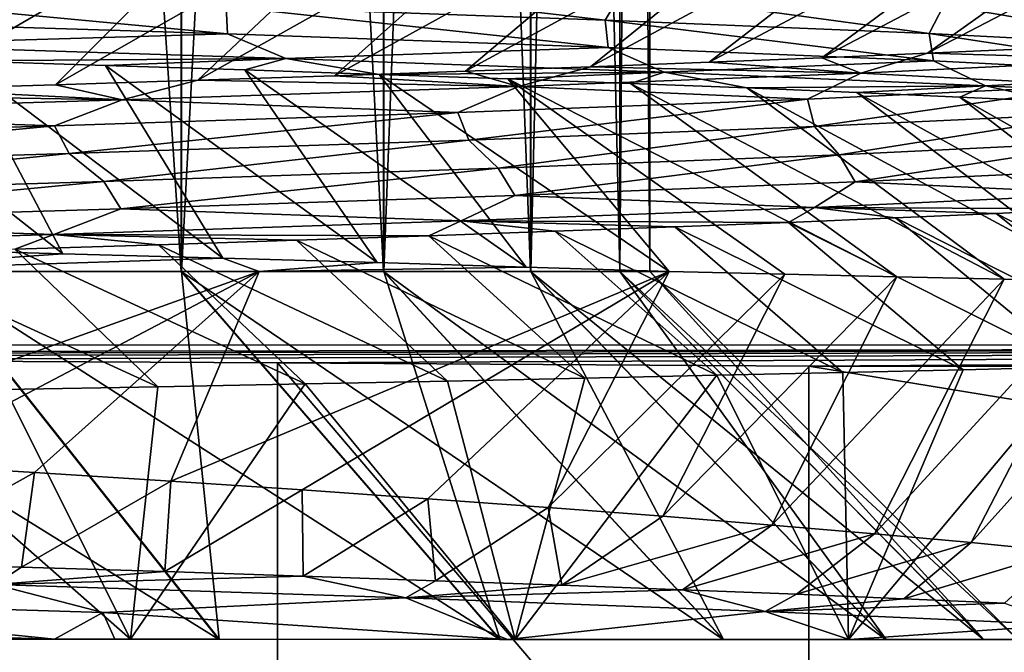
# Model space of a CAD drawing. Header units: metres. Extents: x -205 to 205, y -104 to 104.
# Tile 468 of 656: x -123.21 to -120.54, y 31.01 to 32.73. Entities that reach past the tile are written whole.
import ezdxf

# ---------------------------------------------------------------- set-up
doc = ezdxf.new("R2010")
doc.units = ezdxf.units.M
doc.layers.add('solid_01_2-CONSUMER_EHM_BOX_SW0001', color=7, linetype='CONTINUOUS')

msp = doc.modelspace()

# ---------------------------------------------------------------- linework, layer by layer
at = {"layer": 'solid_01_2-CONSUMER_EHM_BOX_SW0001'}
for points in [[(-200.010849, -74.958488), (-200.010773, 75.041512), (-0.010778, 75.04142)], [(-0.010849, -74.95858), (-200.010849, -74.958488), (-0.010778, 75.04142)], [(-123.464897, 42.545521, 18.715729), (-123.4664, 32.045521, 18.715729), (-122.775856, 32.045422, 19.748898)], [(-122.774345, 42.545422, 19.748898), (-123.464897, 42.545521, 18.715729), (-122.775856, 32.045422, 19.748898)], [(-122.772964, 42.545422, 29.248701), (-123.464714, 32.045521, 30.28207), (-123.463203, 42.545521, 30.28207)], [(-122.772964, 42.545422, 29.248701), (-122.774467, 32.045422, 29.248701), (-123.464714, 32.045521, 30.28207)], [(-122.774345, 42.545422, 19.748898), (-122.775856, 32.045422, 19.748898), (-122.226135, 32.045345, 20.863226)], [(-122.223564, 42.545341, 28.134211), (-122.774467, 32.045422, 29.248701), (-122.772964, 42.545422, 29.248701)], [(-122.223564, 42.545341, 28.134211), (-122.225075, 32.045345, 28.134211), (-122.774467, 32.045422, 29.248701)], [(-122.224632, 42.545345, 20.863226), (-122.774345, 42.545422, 19.748898), (-122.226135, 32.045345, 20.863226)], [(-122.224632, 42.545345, 20.863226), (-122.226135, 32.045345, 20.863226), (-121.826553, 32.045288, 22.03977)], [(-121.824326, 42.545284, 26.95755), (-122.225075, 32.045345, 28.134211), (-122.223564, 42.545341, 28.134211)], [(-121.824326, 42.545284, 26.95755), (-121.825836, 32.045284, 26.95755), (-122.225075, 32.045345, 28.134211)], [(-121.82505, 42.545284, 22.03977), (-122.224632, 42.545345, 20.863226), (-121.826553, 32.045288, 22.03977)], [(-121.82505, 42.545284, 22.03977), (-121.826553, 32.045288, 22.03977), (-121.583931, 32.04525, 23.258528)], [(-121.582062, 42.54525, 25.738722), (-121.825836, 32.045284, 26.95755), (-121.824326, 42.545284, 26.95755)], [(-121.582062, 42.54525, 25.738722), (-121.583565, 32.04525, 25.738722), (-121.825836, 32.045284, 26.95755)], [(-121.58242, 42.54525, 23.258528), (-121.82505, 42.545284, 22.03977), (-121.583931, 32.04525, 23.258528)], [(-121.58242, 42.54525, 23.258528), (-121.583931, 32.04525, 23.258528), (-121.502464, 32.045238, 24.498613)], [(-121.582062, 42.54525, 25.738722), (-121.500954, 42.545238, 24.498613), (-121.583565, 32.04525, 25.738722)], [(-121.500954, 42.545238, 24.498613), (-121.502464, 32.045238, 24.498613), (-121.583565, 32.04525, 25.738722)], [(-121.500954, 42.545238, 24.498613), (-121.58242, 42.54525, 23.258528), (-121.502464, 32.045238, 24.498613)], [(-112.002922, 40.641869, 63.099998), (-150.011154, -40.548634, 63.099998), (-150.011002, -39.448967, 63.099998)], [(-112.002922, 40.641869, 63.099998), (-112.003082, 39.542202, 63.099998), (-150.011154, -40.548634, 63.099998)], [(-112.002922, 40.641869, 63.099998), (-150.011002, -39.448967, 63.099998), (-149.999695, 39.547642, 63.099998)], [(-149.501312, 40.049267, 6), (-149.502487, 31.849266, 6), (-112.502487, 31.843967, 6)], [(-112.501312, 40.043968, 6), (-149.501312, 40.049267, 6), (-112.502487, 31.843967, 6)], [(-150.011154, -40.548634, 63.099998), (-112.003082, 39.542202, 63.099998), (-112.014389, -39.454407, 63.099998)], [(-173.512405, -37.4473, 108.5), (-88.501671, 37.540531, 108.5), (-173.501678, 37.5527, 108.5)], [(-173.512405, -37.4473, 108.5), (-88.512413, -37.459469, 108.5), (-88.501671, 37.540531, 108.5)], [(-120.74749, 32.638252, 31.061607), (-119.710358, 33.179062, 31.336206), (-120.006577, 33.167015, 31.803127)], [(-120.74749, 32.638252, 31.061607), (-120.478226, 32.650463, 30.620649), (-119.710358, 33.179062, 31.336206)], [(-121.340736, 32.613838, 31.907373), (-120.322098, 33.154976, 32.25724), (-120.656349, 33.142941, 32.697731)], [(-121.340736, 32.613838, 31.907373), (-121.035179, 32.626045, 31.490768), (-120.322098, 33.154976, 32.25724)], [(-121.035179, 32.626045, 31.490768), (-120.006577, 33.167015, 31.803127), (-120.322098, 33.154976, 32.25724)], [(-121.035179, 32.626045, 31.490768), (-120.74749, 32.638252, 31.061607), (-120.006577, 33.167015, 31.803127)], [(-122.359177, 32.577236, 33.074303), (-121.378647, 33.118877, 33.534744), (-121.765411, 33.106857, 33.929802)], [(-122.359177, 32.577236, 33.074303), (-122.003288, 32.589436, 32.699894), (-121.378647, 33.118877, 33.534744)], [(-122.003288, 32.589436, 32.699894), (-121.008743, 33.130909, 33.123821), (-121.378647, 33.118877, 33.534744)], [(-122.003288, 32.589436, 32.699894), (-121.663628, 32.601635, 32.310669), (-121.008743, 33.130909, 33.123821)], [(-121.663628, 32.601635, 32.310669), (-120.656349, 33.142941, 32.697731), (-121.008743, 33.130909, 33.123821)], [(-121.663628, 32.601635, 32.310669), (-121.340736, 32.613838, 31.907373), (-120.656349, 33.142941, 32.697731)], [(-123.117165, 32.552845, 33.775909), (-122.168365, 33.094837, 34.308304), (-122.586807, 33.082821, 34.669598)], [(-123.117165, 32.552845, 33.775909), (-122.730713, 32.565041, 33.43317), (-122.168365, 33.094837, 34.308304)], [(-122.730713, 32.565041, 33.43317), (-121.765411, 33.106857, 33.929802), (-122.168365, 33.094837, 34.308304)], [(-122.730713, 32.565041, 33.43317), (-122.359177, 32.577236, 33.074303), (-121.765411, 33.106857, 33.929802)], [(-123.931808, 32.528461, 34.410793), (-123.020012, 33.070805, 35.01305), (-123.467232, 33.058784, 35.338074)], [(-123.931808, 32.528461, 34.410793), (-123.517784, 32.540649, 34.101971), (-123.020012, 33.070805, 35.01305)], [(-123.517784, 32.540649, 34.101971), (-122.586807, 33.082821, 34.669598), (-123.020012, 33.070805, 35.01305)], [(-123.517784, 32.540649, 34.101971), (-123.117165, 32.552845, 33.775909), (-122.586807, 33.082821, 34.669598)], [(-121.623238, 32.728542, 16.94282), (-122.653496, 32.765285, 15.817872), (-122.602371, 32.842846, 15.87142)], [(-121.623238, 32.728542, 16.94282), (-122.602371, 32.842846, 15.87142), (-121.577011, 32.806015, 17.005312)], [(-122.649971, 32.690998, 15.781678), (-123.818153, 32.727734, 14.796744), (-123.817986, 32.802048, 14.832429)], [(-122.649971, 32.690998, 15.781678), (-123.817986, 32.802048, 14.832429), (-122.653496, 32.765285, 15.817872)], [(-120.743233, 32.691822, 18.188932), (-121.623238, 32.728542, 16.94282), (-121.577011, 32.806015, 17.005312)], [(-120.743233, 32.691822, 18.188932), (-121.577011, 32.806015, 17.005312), (-120.703331, 32.769207, 18.259912)], [(-121.615868, 32.654282, 16.906479), (-122.653496, 32.765285, 15.817872), (-121.623238, 32.728542, 16.94282)], [(-121.615868, 32.654282, 16.906479), (-122.649971, 32.690998, 15.781678), (-122.653496, 32.765285, 15.817872)], [(-120.027733, 32.655125, 19.536152), (-120.743233, 32.691822, 18.188932), (-120.703331, 32.769207, 18.259912)], [(-120.027733, 32.655125, 19.536152), (-120.703331, 32.769207, 18.259912), (-119.995659, 32.732422, 19.614996)], [(-123.656494, 32.660892, 14.855578), (-123.818153, 32.727734, 14.796744), (-122.649971, 32.690998, 15.781678)], [(-120.731934, 32.617588, 18.152864), (-121.623238, 32.728542, 16.94282), (-120.743233, 32.691822, 18.188932)], [(-120.731934, 32.617588, 18.152864), (-121.615868, 32.654282, 16.906479), (-121.623238, 32.728542, 16.94282)], [(-122.490837, 32.623951, 15.866524), (-123.656494, 32.660892, 14.855578), (-122.649971, 32.690998, 15.781678)], [(-122.490837, 32.623951, 15.866524), (-122.649971, 32.690998, 15.781678), (-121.615868, 32.654282, 16.906479)], [(-120.012421, 32.580914, 19.500774), (-120.743233, 32.691822, 18.188932), (-120.027733, 32.655125, 19.536152)], [(-120.012421, 32.580914, 19.500774), (-120.731934, 32.617588, 18.152864), (-120.743233, 32.691822, 18.188932)], [(-122.490837, 32.623951, 15.866524), (-123.374359, 32.617416, 15.011608), (-123.656494, 32.660892, 14.855578)], [(-121.463409, 32.587029, 17.01762), (-122.490837, 32.623951, 15.866524), (-121.615868, 32.654282, 16.906479)], [(-121.463409, 32.587029, 17.01762), (-121.615868, 32.654282, 16.906479), (-120.731934, 32.617588, 18.152864)], [(-120.928711, 32.584568, 31.222754), (-120.74749, 32.638252, 31.061607), (-121.035179, 32.626045, 31.490768)], [(-120.928711, 32.584568, 31.222754), (-120.159637, 32.621048, 29.895922), (-120.74749, 32.638252, 31.061607)], [(-120.159637, 32.621048, 29.895922), (-120.478226, 32.650463, 30.620649), (-120.74749, 32.638252, 31.061607)], [(-123.780441, 32.629631, 14.699006), (-123.096863, 32.093597, 13.929143), (-123.545021, 32.105637, 13.608348)], [(-123.780441, 32.629631, 14.699006), (-123.374359, 32.617416, 15.011608), (-123.096863, 32.093597, 13.929143)], [(-122.490837, 32.623951, 15.866524), (-122.981522, 32.605198, 15.341162), (-123.374359, 32.617416, 15.011608)], [(-123.374359, 32.617416, 15.011608), (-122.662476, 32.081535, 14.268372), (-123.096863, 32.093597, 13.929143)], [(-123.374359, 32.617416, 15.011608), (-122.981522, 32.605198, 15.341162), (-122.662476, 32.081535, 14.268372)], [(-122.490837, 32.623951, 15.866524), (-122.60244, 32.592968, 15.687373), (-122.981522, 32.605198, 15.341162)], [(-122.490837, 32.623951, 15.866524), (-122.237709, 32.580715, 16.049959), (-122.60244, 32.592968, 15.687373)], [(-121.463409, 32.587029, 17.01762), (-122.237709, 32.580715, 16.049959), (-122.490837, 32.623951, 15.866524)], [(-120.928711, 32.584568, 31.222754), (-121.340736, 32.613838, 31.907373), (-121.663628, 32.601635, 32.310669)], [(-120.590218, 32.550129, 18.289787), (-121.463409, 32.587029, 17.01762), (-120.731934, 32.617588, 18.152864)], [(-120.928711, 32.584568, 31.222754), (-121.035179, 32.626045, 31.490768), (-121.340736, 32.613838, 31.907373)], [(-120.284302, 32.550522, 30.040533), (-120.159637, 32.621048, 29.895922), (-120.928711, 32.584568, 31.222754)], [(-120.590218, 32.550129, 18.289787), (-120.731934, 32.617588, 18.152864), (-120.012421, 32.580914, 19.500774)], [(-122.981522, 32.605198, 15.341162), (-122.24263, 32.069458, 14.625443), (-122.662476, 32.081535, 14.268372)], [(-122.981522, 32.605198, 15.341162), (-122.60244, 32.592968, 15.687373), (-122.24263, 32.069458, 14.625443)], [(-122.60244, 32.592968, 15.687373), (-121.838043, 32.057358, 14.999738), (-122.24263, 32.069458, 14.625443)], [(-122.60244, 32.592968, 15.687373), (-122.237709, 32.580715, 16.049959), (-121.838043, 32.057358, 14.999738)], [(-121.858932, 32.548115, 32.44207), (-122.003288, 32.589436, 32.699894), (-122.359177, 32.577236, 33.074303)], [(-121.463409, 32.587029, 17.01762), (-121.888229, 32.568447, 16.428253), (-122.237709, 32.580715, 16.049959)], [(-121.858932, 32.548115, 32.44207), (-121.663628, 32.601635, 32.310669), (-122.003288, 32.589436, 32.699894)], [(-121.463409, 32.587029, 17.01762), (-121.554901, 32.556175, 16.821264), (-121.888229, 32.568447, 16.428253)], [(-121.858932, 32.548115, 32.44207), (-120.928711, 32.584568, 31.222754), (-121.663628, 32.601635, 32.310669)], [(-121.07415, 32.513901, 31.355543), (-120.928711, 32.584568, 31.222754), (-121.858932, 32.548115, 32.44207)], [(-121.463409, 32.587029, 17.01762), (-121.238525, 32.543911, 17.227926), (-121.554901, 32.556175, 16.821264)], [(-120.590218, 32.550129, 18.289787), (-121.238525, 32.543911, 17.227926), (-121.463409, 32.587029, 17.01762)], [(-121.07415, 32.513901, 31.355543), (-120.284302, 32.550522, 30.040533), (-120.928711, 32.584568, 31.222754)], [(-122.935951, 32.511681, 33.533791), (-122.730713, 32.565041, 33.43317), (-123.117165, 32.552845, 33.775909)], [(-122.935951, 32.511681, 33.533791), (-121.858932, 32.548115, 32.44207), (-122.730713, 32.565041, 33.43317)], [(-121.858932, 32.548115, 32.44207), (-122.359177, 32.577236, 33.074303), (-122.730713, 32.565041, 33.43317)], [(-122.237709, 32.580715, 16.049959), (-121.449432, 32.045235, 15.390601), (-121.838043, 32.057358, 14.999738)], [(-122.237709, 32.580715, 16.049959), (-121.888229, 32.568447, 16.428253), (-121.449432, 32.045235, 15.390601)], [(-121.888229, 32.568447, 16.428253), (-121.135635, 32.038101, 15.742115), (-121.449432, 32.045235, 15.390601)], [(-121.888229, 32.568447, 16.428253), (-120.831009, 32.031067, 16.10882), (-121.135635, 32.038101, 15.742115)], [(-121.888229, 32.568447, 16.428253), (-121.554901, 32.556175, 16.821264), (-120.831009, 32.031067, 16.10882)], [(-121.554901, 32.556175, 16.821264), (-120.539825, 32.024071, 16.486252), (-120.831009, 32.031067, 16.10882)], [(-121.554901, 32.556175, 16.821264), (-121.238525, 32.543911, 17.227926), (-120.539825, 32.024071, 16.486252)], [(-119.88575, 32.513252, 19.662487), (-120.590218, 32.550129, 18.289787), (-120.012421, 32.580914, 19.500774)], [(-122.935951, 32.511681, 33.533791), (-123.517784, 32.540649, 34.101971), (-123.931808, 32.528461, 34.410793)], [(-122.935951, 32.511681, 33.533791), (-123.117165, 32.552845, 33.775909), (-123.517784, 32.540649, 34.101971)], [(-122.024063, 32.477299, 32.560028), (-121.858932, 32.548115, 32.44207), (-122.935951, 32.511681, 33.533791)], [(-122.024063, 32.477299, 32.560028), (-121.07415, 32.513901, 31.355543), (-121.858932, 32.548115, 32.44207)], [(-120.590218, 32.550129, 18.289787), (-120.93988, 32.531658, 17.647129), (-121.238525, 32.543911, 17.227926)], [(-121.238525, 32.543911, 17.227926), (-120.262474, 32.017105, 16.873922), (-120.539825, 32.024071, 16.486252)], [(-121.238525, 32.543911, 17.227926), (-120.93988, 32.531658, 17.647129), (-120.262474, 32.017105, 16.873922)], [(-121.054497, 32.439106, 31.285652), (-120.284302, 32.550522, 30.040533), (-121.07415, 32.513901, 31.355543)], [(-121.054497, 32.439106, 31.285652), (-120.274681, 32.475677, 29.970692), (-120.284302, 32.550522, 30.040533)], [(-120.590218, 32.550129, 18.289787), (-120.659653, 32.519432, 18.077728), (-120.93988, 32.531658, 17.647129)], [(-120.93988, 32.531658, 17.647129), (-119.999313, 32.010174, 17.27133), (-120.262474, 32.017105, 16.873922)], [(-120.93988, 32.531658, 17.647129), (-120.659653, 32.519432, 18.077728), (-119.999313, 32.010174, 17.27133)], [(-120.590218, 32.550129, 18.289787), (-120.398453, 32.50724, 18.518608), (-120.659653, 32.519432, 18.077728)], [(-119.88575, 32.513252, 19.662487), (-120.398453, 32.50724, 18.518608), (-120.590218, 32.550129, 18.289787)], [(-124.142334, 32.475262, 34.480747), (-122.935951, 32.511681, 33.533791), (-123.931808, 32.528461, 34.410793)], [(-123.119392, 32.44072, 33.633911), (-122.935951, 32.511681, 33.533791), (-124.142334, 32.475262, 34.480747)], [(-123.119392, 32.44072, 33.633911), (-122.024063, 32.477299, 32.560028), (-122.935951, 32.511681, 33.533791)], [(-121.994247, 32.402557, 32.491531), (-121.07415, 32.513901, 31.355543), (-122.024063, 32.477299, 32.560028)], [(-121.994247, 32.402557, 32.491531), (-121.054497, 32.439106, 31.285652), (-121.07415, 32.513901, 31.355543)], [(-120.659653, 32.519432, 18.077728), (-119.750687, 32.003296, 17.677954), (-119.999313, 32.010174, 17.27133)], [(-120.659653, 32.519432, 18.077728), (-120.398453, 32.50724, 18.518608), (-119.750687, 32.003296, 17.677954)], [(-124.342056, 32.40416, 34.560364), (-123.119392, 32.44072, 33.633911), (-124.142334, 32.475262, 34.480747)], [(-123.079437, 32.366032, 33.568314), (-122.024063, 32.477299, 32.560028), (-123.119392, 32.44072, 33.633911)], [(-123.079437, 32.366032, 33.568314), (-121.994247, 32.402557, 32.491531), (-122.024063, 32.477299, 32.560028)], [(-120.987892, 32.362503, 31.192282), (-120.274681, 32.475677, 29.970692), (-121.054497, 32.439106, 31.285652)], [(-120.987892, 32.362503, 31.192282), (-120.222099, 32.398987, 29.872953), (-120.274681, 32.475677, 29.970692)], [(-124.292274, 32.329521, 34.499107), (-123.119392, 32.44072, 33.633911), (-124.342056, 32.40416, 34.560364)], [(-124.292274, 32.329521, 34.499107), (-123.079437, 32.366032, 33.568314), (-123.119392, 32.44072, 33.633911)], [(-121.913956, 32.326042, 32.404549), (-121.054497, 32.439106, 31.285652), (-121.994247, 32.402557, 32.491531)], [(-121.913956, 32.326042, 32.404549), (-120.987892, 32.362503, 31.192282), (-121.054497, 32.439106, 31.285652)], [(-122.98597, 32.2896, 33.48978), (-121.994247, 32.402557, 32.491531), (-123.079437, 32.366032, 33.568314)], [(-122.98597, 32.2896, 33.48978), (-121.913956, 32.326042, 32.404549), (-121.994247, 32.402557, 32.491531)], [(-120.944786, 32.288509, 31.179079), (-120.222099, 32.398987, 29.872953), (-120.987892, 32.362503, 31.192282)], [(-120.944786, 32.288509, 31.179079), (-120.181503, 32.324966, 29.855417), (-120.222099, 32.398987, 29.872953)], [(-124.186592, 32.253178, 34.430916), (-123.079437, 32.366032, 33.568314), (-124.292274, 32.329521, 34.499107)], [(-124.186592, 32.253178, 34.430916), (-122.98597, 32.2896, 33.48978), (-123.079437, 32.366032, 33.568314)], [(-121.86879, 32.252071, 32.396046), (-120.987892, 32.362503, 31.192282), (-121.913956, 32.326042, 32.404549)], [(-121.86879, 32.252071, 32.396046), (-120.944786, 32.288509, 31.179079), (-120.987892, 32.362503, 31.192282)], [(-122.939247, 32.21566, 33.486313), (-121.913956, 32.326042, 32.404549), (-122.98597, 32.2896, 33.48978)], [(-122.939247, 32.21566, 33.486313), (-121.86879, 32.252071, 32.396046), (-121.913956, 32.326042, 32.404549)], [(-120.2547, 32.255886, 30.109751), (-120.181503, 32.324966, 29.855417), (-120.944786, 32.288509, 31.179079)], [(-124.138885, 32.179264, 34.432728), (-122.98597, 32.2896, 33.48978), (-124.186592, 32.253178, 34.430916)], [(-124.138885, 32.179264, 34.432728), (-122.939247, 32.21566, 33.486313), (-122.98597, 32.2896, 33.48978)], [(-121.054474, 32.219227, 31.429279), (-120.944786, 32.288509, 31.179079), (-121.86879, 32.252071, 32.396046)], [(-121.054474, 32.219227, 31.429279), (-120.2547, 32.255886, 30.109751), (-120.944786, 32.288509, 31.179079)], [(-122.014969, 32.18259, 32.636856), (-121.86879, 32.252071, 32.396046), (-122.939247, 32.21566, 33.486313)], [(-122.014969, 32.18259, 32.636856), (-121.054474, 32.219227, 31.429279), (-121.86879, 32.252071, 32.396046)], [(-121.054474, 32.219227, 31.429279), (-120.307182, 32.215099, 30.31658), (-120.2547, 32.255886, 30.109751)], [(-123.121346, 32.145973, 33.712303), (-122.939247, 32.21566, 33.486313), (-124.138885, 32.179264, 34.432728)], [(-123.121346, 32.145973, 33.712303), (-122.014969, 32.18259, 32.636856), (-122.939247, 32.21566, 33.486313)], [(-122.014969, 32.18259, 32.636856), (-121.125603, 32.178734, 31.617859), (-121.054474, 32.219227, 31.429279)], [(-121.054474, 32.219227, 31.429279), (-121.125603, 32.178734, 31.617859), (-120.834702, 32.190849, 31.195761)], [(-121.054474, 32.219227, 31.429279), (-120.834702, 32.190849, 31.195761), (-120.561768, 32.202969, 30.761841)], [(-121.054474, 32.219227, 31.429279), (-120.561768, 32.202969, 30.761841), (-120.307182, 32.215099, 30.31658)], [(-120.307182, 32.215099, 30.31658), (-120.561768, 32.202969, 30.761841), (-119.774826, 31.800684, 30.964617)], [(-123.121346, 32.145973, 33.712303), (-122.102997, 32.142323, 32.807968), (-122.014969, 32.18259, 32.636856)], [(-122.014969, 32.18259, 32.636856), (-122.102997, 32.142323, 32.807968), (-121.760025, 32.154476, 32.42453)], [(-122.014969, 32.18259, 32.636856), (-121.760025, 32.154476, 32.42453), (-121.434135, 32.166611, 32.02763)], [(-122.014969, 32.18259, 32.636856), (-121.434135, 32.166611, 32.02763), (-121.125603, 32.178734, 31.617859)], [(-120.834702, 32.190849, 31.195761), (-121.125603, 32.178734, 31.617859), (-120.342049, 31.785734, 31.836023)], [(-120.561768, 32.202969, 30.761841), (-120.834702, 32.190849, 31.195761), (-120.049744, 31.793213, 31.406116)], [(-120.834702, 32.190849, 31.195761), (-120.342049, 31.785734, 31.836023), (-120.049744, 31.793213, 31.406116)], [(-120.561768, 32.202969, 30.761841), (-120.049744, 31.793213, 31.406116), (-119.774826, 31.800684, 30.964617)], [(-124.355263, 32.109375, 34.638771), (-123.121346, 32.145973, 33.712303), (-124.138885, 32.179264, 34.432728)], [(-121.760025, 32.154476, 32.42453), (-122.102997, 32.142323, 32.807968), (-121.320259, 31.76292, 33.051201)], [(-121.434135, 32.166611, 32.02763), (-121.760025, 32.154476, 32.42453), (-120.977676, 31.770617, 32.659168)], [(-121.760025, 32.154476, 32.42453), (-121.320259, 31.76292, 33.051201), (-120.977676, 31.770617, 32.659168)], [(-121.125603, 32.178734, 31.617859), (-121.434135, 32.166611, 32.02763), (-120.651451, 31.778212, 32.253872)], [(-121.434135, 32.166611, 32.02763), (-120.977676, 31.770617, 32.659168), (-120.651451, 31.778212, 32.253872)], [(-121.125603, 32.178734, 31.617859), (-120.651451, 31.778212, 32.253872), (-120.342049, 31.785734, 31.836023)], [(-124.355263, 32.109375, 34.638771), (-123.227104, 32.105812, 33.868053), (-123.121346, 32.145973, 33.712303)], [(-123.121346, 32.145973, 33.712303), (-123.227104, 32.105812, 33.868053), (-122.837494, 32.117981, 33.53064)], [(-123.121346, 32.145973, 33.712303), (-122.837494, 32.117981, 33.53064), (-122.462456, 32.130154, 33.176991)], [(-123.121346, 32.145973, 33.712303), (-122.462456, 32.130154, 33.176991), (-122.102997, 32.142323, 32.807968)], [(-122.462456, 32.130154, 33.176991), (-122.837494, 32.117981, 33.53064), (-122.051636, 31.747385, 33.792301)], [(-122.102997, 32.142323, 32.807968), (-122.462456, 32.130154, 33.176991), (-121.67849, 31.755161, 33.429161)], [(-122.462456, 32.130154, 33.176991), (-122.051636, 31.747385, 33.792301), (-121.67849, 31.755161, 33.429161)], [(-122.102997, 32.142323, 32.807968), (-121.67849, 31.755161, 33.429161), (-121.320259, 31.76292, 33.051201)], [(-123.545021, 32.105637, 13.608348), (-123.096863, 32.093597, 13.929143), (-123.790878, 32.045563, 13.44403)], [(-123.227104, 32.105812, 33.868053), (-123.630203, 32.093658, 34.188435), (-122.839424, 31.731968, 34.471382)], [(-122.837494, 32.117981, 33.53064), (-123.227104, 32.105812, 33.868053), (-122.438889, 31.739637, 34.139919)], [(-123.227104, 32.105812, 33.868053), (-122.839424, 31.731968, 34.471382), (-122.438889, 31.739637, 34.139919)], [(-122.837494, 32.117981, 33.53064), (-122.438889, 31.739637, 34.139919), (-122.051636, 31.747385, 33.792301)], [(-123.096863, 32.093597, 13.929143), (-122.662476, 32.081535, 14.268372), (-123.790878, 32.045563, 13.44403)], [(-122.662476, 32.081535, 14.268372), (-122.563744, 32.045387, 14.349654), (-123.790878, 32.045563, 13.44403)], [(-123.630203, 32.093658, 34.188435), (-123.252457, 31.724417, 34.786152), (-122.839424, 31.731968, 34.471382)], [(-122.662476, 32.081535, 14.268372), (-122.24263, 32.069458, 14.625443), (-122.563744, 32.045387, 14.349654)], [(-122.24263, 32.069458, 14.625443), (-121.838043, 32.057358, 14.999738), (-122.563744, 32.045387, 14.349654)], [(-121.838043, 32.057358, 14.999738), (-121.449432, 32.045235, 15.390601), (-122.563744, 32.045387, 14.349654)], [(-124.285927, 32.045639, 17.781506), (-123.579071, 31.045538, 17.074295), (-122.674202, 31.045408, 18.107557)], [(-123.4664, 32.045521, 18.715729), (-124.285927, 32.045639, 17.781506), (-122.674202, 31.045408, 18.107557)], [(-122.563744, 32.045387, 14.349654), (-123.954727, 31.54656, 13.933806), (-123.790878, 32.045563, 13.44403)], [(-122.563744, 32.045387, 14.349654), (-123.557999, 31.522736, 14.238824), (-123.954727, 31.54656, 13.933806)], [(-123.464714, 32.045521, 30.28207), (-122.672333, 31.045408, 30.890009), (-123.576897, 31.045538, 31.923536)], [(-122.563744, 32.045387, 14.349654), (-123.174118, 31.498907, 14.558845), (-123.557999, 31.522736, 14.238824)], [(-123.4664, 32.045521, 18.715729), (-122.674202, 31.045408, 18.107557), (-121.910049, 31.045298, 19.248774)], [(-122.775856, 32.045422, 19.748898), (-123.4664, 32.045521, 18.715729), (-121.910049, 31.045298, 19.248774)], [(-123.464714, 32.045521, 30.28207), (-122.774467, 32.045422, 29.248701), (-122.672333, 31.045408, 30.890009)], [(-122.563744, 32.045387, 14.349654), (-122.803658, 31.47508, 14.893338), (-123.174118, 31.498907, 14.558845)], [(-121.449432, 32.045235, 15.390601), (-122.803658, 31.47508, 14.893338), (-122.563744, 32.045387, 14.349654)], [(-121.449432, 32.045235, 15.390601), (-122.447159, 31.451258, 15.241752), (-122.803658, 31.47508, 14.893338)], [(-122.775856, 32.045422, 19.748898), (-121.910049, 31.045298, 19.248774), (-121.303505, 31.045212, 20.480831)], [(-122.226135, 32.045345, 20.863226), (-122.775856, 32.045422, 19.748898), (-121.303505, 31.045212, 20.480831)], [(-122.774467, 32.045422, 29.248701), (-121.908516, 31.045298, 29.748569), (-122.672333, 31.045408, 30.890009)], [(-122.774467, 32.045422, 29.248701), (-122.225075, 32.045345, 28.134211), (-121.908516, 31.045298, 29.748569)], [(-121.449432, 32.045235, 15.390601), (-122.105156, 31.427433, 15.603517), (-122.447159, 31.451258, 15.241752)], [(-122.226135, 32.045345, 20.863226), (-121.303505, 31.045212, 20.480831), (-120.860817, 31.045147, 21.780788)], [(-121.826553, 32.045288, 22.03977), (-122.226135, 32.045345, 20.863226), (-120.860817, 31.045147, 21.780788)], [(-122.225075, 32.045345, 28.134211), (-121.30233, 31.045212, 28.516336), (-121.908516, 31.045298, 29.748569)], [(-122.225075, 32.045345, 28.134211), (-121.825836, 32.045284, 26.95755), (-121.30233, 31.045212, 28.516336)], [(-121.449432, 32.045235, 15.390601), (-121.778168, 31.403605, 15.978035), (-122.105156, 31.427433, 15.603517)], [(-121.826553, 32.045288, 22.03977), (-120.860817, 31.045147, 21.780788), (-120.595337, 31.045109, 23.116419)], [(-121.583931, 32.04525, 23.258528), (-121.826553, 32.045288, 22.03977), (-120.595337, 31.045109, 23.116419)], [(-121.825836, 32.045284, 26.95755), (-120.860023, 31.045147, 27.216249), (-121.30233, 31.045212, 28.516336)], [(-121.825836, 32.045284, 26.95755), (-121.583565, 32.04525, 25.738722), (-120.860023, 31.045147, 27.216249)], [(-121.135635, 32.038101, 15.742115), (-121.778168, 31.403605, 15.978035), (-121.449432, 32.045235, 15.390601)], [(-121.135635, 32.038101, 15.742115), (-121.466675, 31.37977, 16.364689), (-121.778168, 31.403605, 15.978035)], [(-121.583931, 32.04525, 23.258528), (-120.595337, 31.045109, 23.116419), (-120.502609, 31.045095, 24.498466)], [(-121.583931, 32.04525, 23.258528), (-120.502609, 31.045095, 24.498466), (-121.502464, 32.045238, 24.498613)], [(-121.583565, 32.04525, 25.738722), (-120.594933, 31.045109, 25.880541), (-120.860023, 31.045147, 27.216249)], [(-121.583565, 32.04525, 25.738722), (-121.502464, 32.045238, 24.498613), (-120.594933, 31.045109, 25.880541)], [(-121.502464, 32.045238, 24.498613), (-120.502609, 31.045095, 24.498466), (-120.594933, 31.045109, 25.880541)], [(-121.135635, 32.038101, 15.742115), (-120.831009, 32.031067, 16.10882), (-121.466675, 31.37977, 16.364689)], [(-120.831009, 32.031067, 16.10882), (-121.17115, 31.35593, 16.762842), (-121.466675, 31.37977, 16.364689)], [(-120.831009, 32.031067, 16.10882), (-120.539825, 32.024071, 16.486252), (-121.17115, 31.35593, 16.762842)], [(-120.539825, 32.024071, 16.486252), (-120.892014, 31.332079, 17.171841), (-121.17115, 31.35593, 16.762842)], [(-120.539825, 32.024071, 16.486252), (-120.262474, 32.017105, 16.873922), (-120.892014, 31.332079, 17.171841)], [(-120.262474, 32.017105, 16.873922), (-120.629654, 31.308226, 17.591049), (-120.892014, 31.332079, 17.171841)], [(-120.262474, 32.017105, 16.873922), (-119.999313, 32.010174, 17.27133), (-120.629654, 31.308226, 17.591049)], [(-119.999313, 32.010174, 17.27133), (-120.384438, 31.284369, 18.019798), (-120.629654, 31.308226, 17.591049)], [(-129.209595, 31.819271, 9.104041), (-112.502487, 31.843967, 6), (-149.502487, 31.849266, 6)], [(-127.441513, 31.816309, 9.414596), (-112.502487, 31.843967, 6), (-129.209595, 31.819271, 9.104041)], [(-125.720474, 31.811583, 9.927757), (-112.502487, 31.843967, 6), (-127.441513, 31.816309, 9.414596)], [(-124.070343, 31.805162, 10.63655), (-112.502487, 31.843967, 6), (-125.720474, 31.811583, 9.927757)], [(-122.513893, 31.797132, 11.531049), (-112.502487, 31.843967, 6), (-124.070343, 31.805162, 10.63655)], [(-122.513893, 31.797132, 11.531049), (-121.070732, 31.787598, 12.6), (-112.502487, 31.843967, 6)], [(-112.444901, 31.786362, 12.6), (-112.502487, 31.843967, 6), (-121.070732, 31.787598, 12.6)], [(-124.070343, 31.805162, 10.63655), (-124.070587, 30.086086, 10.63655), (-122.514137, 30.09367, 11.531049)], [(-122.513893, 31.797132, 11.531049), (-124.070343, 31.805162, 10.63655), (-122.514137, 30.09367, 11.531049)], [(-122.513893, 31.797132, 11.531049), (-122.514137, 30.09367, 11.531049), (-121.070969, 30.102793, 12.6)], [(-122.513893, 31.797132, 11.531049), (-121.070969, 30.102793, 12.6), (-121.070732, 31.787598, 12.6)], [(-110.760338, 30.101316, 12.6), (-121.070732, 31.787598, 12.6), (-121.070969, 30.102793, 12.6)], [(-110.760338, 30.101316, 12.6), (-112.444901, 31.786362, 12.6), (-121.070732, 31.787598, 12.6)], [(-120.342049, 31.785734, 31.836023), (-120.962555, 31.045162, 31.43014), (-120.198418, 31.045052, 30.166279)], [(-120.651451, 31.778212, 32.253872), (-120.962555, 31.045162, 31.43014), (-120.342049, 31.785734, 31.836023)], [(-122.051636, 31.747385, 33.792301), (-121.868271, 31.045292, 32.586792), (-121.67849, 31.755161, 33.429161)], [(-121.320259, 31.76292, 33.051201), (-121.868271, 31.045292, 32.586792), (-120.962555, 31.045162, 31.43014)], [(-121.67849, 31.755161, 33.429161), (-121.868271, 31.045292, 32.586792), (-121.320259, 31.76292, 33.051201)], [(-121.320259, 31.76292, 33.051201), (-120.962555, 31.045162, 31.43014), (-120.977676, 31.770617, 32.659168)], [(-120.977676, 31.770617, 32.659168), (-120.962555, 31.045162, 31.43014), (-120.651451, 31.778212, 32.253872)], [(-123.252457, 31.724417, 34.786152), (-122.913101, 31.045443, 33.631931), (-122.839424, 31.731968, 34.471382)], [(-122.438889, 31.739637, 34.139919), (-122.913101, 31.045443, 33.631931), (-121.868271, 31.045292, 32.586792)], [(-122.839424, 31.731968, 34.471382), (-122.913101, 31.045443, 33.631931), (-122.438889, 31.739637, 34.139919)], [(-122.438889, 31.739637, 34.139919), (-121.868271, 31.045292, 32.586792), (-122.051636, 31.747385, 33.792301)], [(-123.677414, 31.716978, 35.083858), (-124.069489, 31.045609, 34.537983), (-122.913101, 31.045443, 33.631931)], [(-123.677414, 31.716978, 35.083858), (-122.913101, 31.045443, 33.631931), (-123.252457, 31.724417, 34.786152)], [(-123.557999, 31.522736, 14.238824), (-123.174118, 31.498907, 14.558845), (-123.613472, 31.254044, 14.823991)], [(-123.174118, 31.498907, 14.558845), (-123.209473, 31.241728, 15.146258), (-123.613472, 31.254044, 14.823991)], [(-123.174118, 31.498907, 14.558845), (-122.803658, 31.47508, 14.893338), (-123.209473, 31.241728, 15.146258)], [(-122.803658, 31.47508, 14.893338), (-122.819595, 31.229412, 15.485481), (-123.209473, 31.241728, 15.146258)], [(-122.803658, 31.47508, 14.893338), (-122.447159, 31.451258, 15.241752), (-122.819595, 31.229412, 15.485481)], [(-122.447159, 31.451258, 15.241752), (-122.444473, 31.217096, 15.840982), (-122.819595, 31.229412, 15.485481)], [(-122.447159, 31.451258, 15.241752), (-122.105156, 31.427433, 15.603517), (-122.444473, 31.217096, 15.840982)], [(-122.105156, 31.427433, 15.603517), (-122.08474, 31.204782, 16.212065), (-122.444473, 31.217096, 15.840982)], [(-122.105156, 31.427433, 15.603517), (-121.778168, 31.403605, 15.978035), (-122.08474, 31.204782, 16.212065)], [(-121.778168, 31.403605, 15.978035), (-121.741013, 31.192471, 16.598032), (-122.08474, 31.204782, 16.212065)], [(-121.778168, 31.403605, 15.978035), (-121.466675, 31.37977, 16.364689), (-121.741013, 31.192471, 16.598032)], [(-121.466675, 31.37977, 16.364689), (-121.17115, 31.35593, 16.762842), (-121.741013, 31.192471, 16.598032)], [(-121.17115, 31.35593, 16.762842), (-121.413918, 31.180159, 16.998194), (-121.741013, 31.192471, 16.598032)], [(-121.17115, 31.35593, 16.762842), (-120.892014, 31.332079, 17.171841), (-121.413918, 31.180159, 16.998194)], [(-120.892014, 31.332079, 17.171841), (-121.10408, 31.167847, 17.411856), (-121.413918, 31.180159, 16.998194)], [(-120.892014, 31.332079, 17.171841), (-120.629654, 31.308226, 17.591049), (-121.10408, 31.167847, 17.411856)], [(-120.629654, 31.308226, 17.591049), (-120.812134, 31.155539, 17.838314), (-121.10408, 31.167847, 17.411856)], [(-120.629654, 31.308226, 17.591049), (-120.384438, 31.284369, 18.019798), (-120.812134, 31.155539, 17.838314)], [(-120.384438, 31.284369, 18.019798), (-120.538658, 31.143232, 18.276846), (-120.812134, 31.155539, 17.838314)], [(-123.28215, 31.19453, 15.168653), (-123.613472, 31.254044, 14.823991), (-123.209473, 31.241728, 15.146258)], [(-123.28215, 31.19453, 15.168653), (-123.209473, 31.241728, 15.146258), (-122.819595, 31.229412, 15.485481)], [(-123.28215, 31.19453, 15.168653), (-122.819595, 31.229412, 15.485481), (-122.444473, 31.217096, 15.840982)], [(-122.988365, 31.118189, 15.480952), (-124.19738, 31.1551, 14.536925), (-123.28215, 31.19453, 15.168653)], [(-122.164925, 31.15778, 16.21929), (-123.28215, 31.19453, 15.168653), (-122.444473, 31.217096, 15.840982)], [(-122.988365, 31.118189, 15.480952), (-123.28215, 31.19453, 15.168653), (-122.164925, 31.15778, 16.21929)], [(-122.164925, 31.15778, 16.21929), (-122.444473, 31.217096, 15.840982), (-122.08474, 31.204782, 16.212065)], [(-122.164925, 31.15778, 16.21929), (-122.08474, 31.204782, 16.212065), (-121.741013, 31.192471, 16.598032)], [(-122.164925, 31.15778, 16.21929), (-121.741013, 31.192471, 16.598032), (-121.413918, 31.180159, 16.998194)], [(-121.189095, 31.121052, 17.402374), (-122.164925, 31.15778, 16.21929), (-121.413918, 31.180159, 16.998194)], [(-121.189095, 31.121052, 17.402374), (-121.413918, 31.180159, 16.998194), (-121.10408, 31.167847, 17.411856)], [(-121.189095, 31.121052, 17.402374), (-121.10408, 31.167847, 17.411856), (-120.812134, 31.155539, 17.838314)], [(-124.33551, 31.082294, 14.472033), (-124.19738, 31.1551, 14.536925), (-123.119873, 31.045471, 15.397434)], [(-122.988365, 31.118189, 15.480952), (-123.119873, 31.045471, 15.397434), (-124.19738, 31.1551, 14.536925)], [(-121.889053, 31.045296, 16.614744), (-122.988365, 31.118189, 15.480952), (-122.164925, 31.15778, 16.21929)], [(-121.889053, 31.045296, 16.614744), (-122.164925, 31.15778, 16.21929), (-121.189095, 31.121052, 17.402374)], [(-121.189095, 31.121052, 17.402374), (-120.812134, 31.155539, 17.838314), (-120.538658, 31.143232, 18.276846)], [(-120.371056, 31.084345, 18.699572), (-121.189095, 31.121052, 17.402374), (-120.538658, 31.143232, 18.276846)], [(-122.988365, 31.118189, 15.480952), (-122.956001, 31.045448, 15.540966), (-123.119873, 31.045471, 15.397434)], [(-121.889053, 31.045296, 16.614744), (-122.956001, 31.045448, 15.540966), (-122.988365, 31.118189, 15.480952)], [(-121.889053, 31.045296, 16.614744), (-121.189095, 31.121052, 17.402374), (-120.960747, 31.045162, 17.808891)], [(-120.371056, 31.084345, 18.699572), (-120.960747, 31.045162, 17.808891), (-121.189095, 31.121052, 17.402374)], [(-120.371056, 31.084345, 18.699572), (-120.175194, 31.04505, 19.125875), (-120.960747, 31.045162, 17.808891)], [(-124.33551, 31.082294, 14.472033), (-123.119873, 31.045471, 15.397434), (-124.142982, 31.045618, 14.605257)], [(-123.579071, 31.045538, 17.074295), (-124.142982, 31.045618, 14.605257), (-123.119873, 31.045471, 15.397434)], [(-123.576897, 31.045538, 31.923536), (-122.913101, 31.045443, 33.631931), (-124.069489, 31.045609, 34.537983)], [(-123.579071, 31.045538, 17.074295), (-123.119873, 31.045471, 15.397434), (-122.956001, 31.045448, 15.540966)], [(-122.674202, 31.045408, 18.107557), (-123.579071, 31.045538, 17.074295), (-122.956001, 31.045448, 15.540966)], [(-123.576897, 31.045538, 31.923536), (-122.672333, 31.045408, 30.890009), (-122.913101, 31.045443, 33.631931)], [(-122.674202, 31.045408, 18.107557), (-122.956001, 31.045448, 15.540966), (-121.889053, 31.045296, 16.614744)], [(-121.908516, 31.045298, 29.748569), (-121.868271, 31.045292, 32.586792), (-122.913101, 31.045443, 33.631931)], [(-122.672333, 31.045408, 30.890009), (-121.908516, 31.045298, 29.748569), (-122.913101, 31.045443, 33.631931)], [(-121.910049, 31.045298, 19.248774), (-122.674202, 31.045408, 18.107557), (-121.889053, 31.045296, 16.614744)], [(-121.303505, 31.045212, 20.480831), (-121.910049, 31.045298, 19.248774), (-121.889053, 31.045296, 16.614744)], [(-121.908516, 31.045298, 29.748569), (-121.30233, 31.045212, 28.516336), (-121.868271, 31.045292, 32.586792)], [(-121.303505, 31.045212, 20.480831), (-121.889053, 31.045296, 16.614744), (-120.960747, 31.045162, 17.808891)], [(-121.30233, 31.045212, 28.516336), (-120.962555, 31.045162, 31.43014), (-121.868271, 31.045292, 32.586792)], [(-120.860817, 31.045147, 21.780788), (-121.303505, 31.045212, 20.480831), (-120.960747, 31.045162, 17.808891)], [(-121.30233, 31.045212, 28.516336), (-120.860023, 31.045147, 27.216249), (-120.962555, 31.045162, 31.43014)], [(-120.198418, 31.045052, 30.166279), (-120.962555, 31.045162, 31.43014), (-120.594933, 31.045109, 25.880541)], [(-120.860023, 31.045147, 27.216249), (-120.594933, 31.045109, 25.880541), (-120.962555, 31.045162, 31.43014)], [(-120.860817, 31.045147, 21.780788), (-120.960747, 31.045162, 17.808891), (-120.175194, 31.04505, 19.125875)], [(-120.595337, 31.045109, 23.116419), (-120.860817, 31.045147, 21.780788), (-120.175194, 31.04505, 19.125875)], [(-120.595337, 31.045109, 23.116419), (-120.175194, 31.04505, 19.125875), (-120.502609, 31.045095, 24.498466)], [(-120.594933, 31.045109, 25.880541), (-120.502609, 31.045095, 24.498466), (-120.198418, 31.045052, 30.166279)]]:
    msp.add_3dface(points, dxfattribs=at)

doc.saveas('drawing.dxf')
